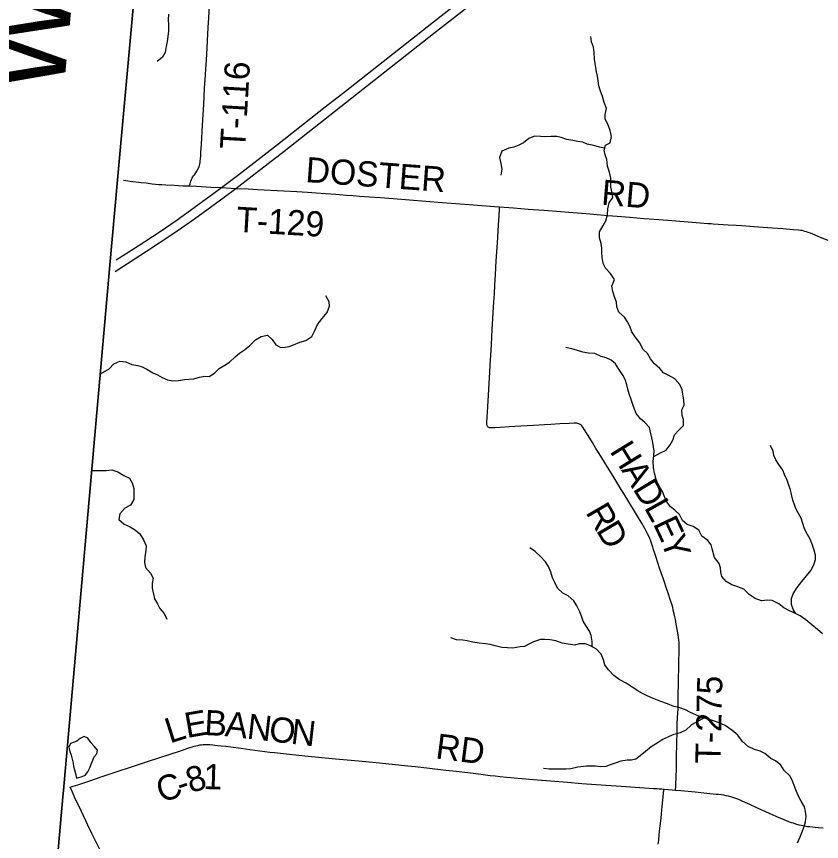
# Model space of a CAD drawing. Extents: x 1442749 to 1756758, y 235267 to 677782.
# Drawn here: x 1547500 to 1557097, y 528893 to 538726 of the extents above; entities that cross this region are included whole.
import ezdxf

# ---------------------------------------------------------------- set-up
doc = ezdxf.new("R2010")
doc.units = 0
for name, color, linetype in [('GM_X_Adjacent_County', 7, 'Continuous'), ('GM_X_Adjacent_County_Text', 7, 'Continuous'), ('GM_X_County', 7, 'Continuous'), ('GM_X_County_Road', 7, 'Continuous'), ('GM_X_County_Road_Text', 7, 'Continuous'), ('GM_X_Interstate_Route', 7, 'Continuous'), ('GM_X_Minor_Lake', 7, 'Continuous'), ('GM_X_Minor_River', 7, 'Continuous'), ('GM_X_Township', 7, 'Continuous'), ('GM_X_Township_Road', 7, 'Continuous'), ('GM_X_Township_Road_Text', 7, 'Continuous')]:
    doc.layers.add(name, color=color, linetype=linetype)

msp = doc.modelspace()

# ---------------------------------------------------------------- linework, layer by layer
at = {"layer": 'GM_X_Adjacent_County'}
msp.add_lwpolyline([(1551044.2, 562987.6), (1549909.5, 549764.5), (1549796.7, 548590.4), (1549410.8, 544569.8), (1549067.9, 540794.2), (1548703.3, 536778.9), (1548609.4, 535719), (1548058.9, 529499.7), (1548052.5, 529426.3), (1547776.9, 526306), (1547463.3, 522758.3), (1547324.3, 521188.2), (1546925.5, 516687), (1546686.4, 513989.1), (1546297.7, 509605.7), (1545822.1, 504298.4), (1545798, 504043.7), (1545352.6, 499330.6)], dxfattribs=at)
at = {"layer": 'GM_X_County'}
msp.add_lwpolyline([(1545352.6, 499330.6), (1545798, 504043.7), (1545822.1, 504298.4), (1546297.7, 509605.7), (1546686.4, 513989.1), (1546925.5, 516687), (1547324.3, 521188.2), (1547463.3, 522758.3), (1547776.9, 526306), (1548052.5, 529426.3), (1548058.9, 529499.7), (1548609.4, 535719), (1548703.3, 536778.9), (1549067.9, 540794.2), (1549410.8, 544569.8), (1549796.7, 548590.4), (1549909.5, 549764.5), (1551044.2, 562987.6)], dxfattribs=at)
at = {"layer": 'GM_X_County_Road'}
for points in [[(1548140.9, 529538.3), (1548176.8, 529550.7), (1548230, 529568.8), (1548291.8, 529589.8), (1548373.1, 529617.3), (1548497.2, 529658.4), (1548701.7, 529725.9), (1548870.7, 529780.9), (1549060.5, 529845.2), (1549452.9, 529974.7), (1549555.8, 530009.3), (1549596.1, 530021.4), (1549617.1, 530027.6), (1549637.4, 530033), (1549659.8, 530038.4), (1549685.2, 530043), (1549704.3, 530045.5), (1549724.1, 530047.4), (1549744.8, 530048.4), (1549765.2, 530048.9), (1549785.9, 530048.3), (1549810.1, 530047.4), (1549839.1, 530044.9), (1549865.1, 530042.4), (1549901.6, 530038.4), (1549939.6, 530034.4), (1549994.4, 530027.2), (1550053, 530019.4), (1550177.1, 530003.4), (1550279.8, 529990), (1550519, 529959), (1550577.2, 529951.8), (1550645.8, 529944.1), (1550938.4, 529915), (1551301.4, 529878.9), (1551491.3, 529860.5), (1551666.3, 529844.4), (1551825.5, 529829.1), (1552165.7, 529795.1), (1552253.5, 529785.6), (1552393, 529770.3), (1552620, 529744.6), (1552741.4, 529730.8), (1552880.2, 529713.3), (1553008, 529697.5), (1553146.3, 529680.5), (1553207.7, 529673.8), (1553267.1, 529667.7), (1553343.2, 529660.6), (1553524.6, 529643.2), (1553712.1, 529627.2), (1553867, 529614.2), (1554067.9, 529598.6), (1554238.9, 529585.6), (1554410.2, 529573.1), (1554710.2, 529551.5), (1555097.9, 529525.8), (1555132, 529523.5), (1555161.3, 529521.6), (1555193.8, 529519), (1555220.3, 529516.9)], [(1548497.8, 528787.4), (1548430.1, 528926.3), (1548399.7, 528988.8), (1548351.2, 529088.6), (1548272.9, 529250.6), (1548195, 529413.8), (1548165.9, 529479.1), (1548140.9, 529538.3)], [(1555220.3, 529516.9), (1555315.6, 529509.3), (1555357, 529505.6)], [(1555357, 529505.6), (1555420.1, 529499.9), (1555592.7, 529483), (1555731.6, 529469.3), (1555842.2, 529458.3), (1555869.5, 529455.5), (1555903.2, 529451.2), (1555929.4, 529446.9), (1555956.3, 529442), (1555982.3, 529436.4), (1556011.1, 529429.3), (1556035.2, 529422.5), (1556058.7, 529414.7), (1556084.4, 529405.5), (1556108.9, 529395.8), (1556140.9, 529381.9), (1556183.6, 529362.7), (1556240.5, 529335.9), (1556321.5, 529298.2), (1556374.9, 529274.2), (1556422.2, 529253), (1556482.3, 529226.1), (1556553.1, 529194.3), (1556580.2, 529182.8), (1556608.5, 529170.8), (1556640.9, 529157.1), (1556684.2, 529140), (1556715.5, 529128.1), (1556736.2, 529120.7), (1556758.5, 529113.3), (1556786, 529104.9), (1556827.4, 529093.1), (1556855.2, 529086.3), (1556873.1, 529082.7), (1556899.1, 529077.7), (1556931.6, 529072.8), (1556958.2, 529069.6), (1556990.1, 529066.2), (1557022.8, 529063.5), (1557056.5, 529060.7), (1557115.2, 529056.9)]]:
    msp.add_lwpolyline(points, dxfattribs=at)
at = {"layer": 'GM_X_Interstate_Route'}
for points in [[(1548689.5, 535826.6), (1548840.2, 535919.2), (1548950.1, 535991), (1549202.1, 536157), (1549413.5, 536301.5), (1549836.1, 536607.4), (1549941.9, 536685.9), (1550136.2, 536830.7), (1550610.5, 537198.9), (1551179.8, 537647.9), (1551423.5, 537836.8), (1552132.1, 538395.3), (1552472.6, 538662.9), (1553270.4, 539288.3)], [(1548674.6, 535686.3), (1549050.5, 535929.3), (1549361.8, 536136.5), (1549620.6, 536315.8), (1549976.5, 536573.7), (1550114.1, 536677.6), (1550308.9, 536824.8), (1550689.8, 537120.5), (1551102.7, 537444.6), (1552472.4, 538521.1), (1552934.4, 538883.6)]]:
    msp.add_lwpolyline(points, dxfattribs=at)
at = {"layer": 'GM_X_Minor_Lake'}
for points in [[(1548420.1, 530031.4), (1548384.9, 530074.2), (1548349.9, 530125), (1548306.3, 530143.9), (1548259.8, 530118.7), (1548217.2, 530089.5), (1548186.9, 530076.1), (1548142.6, 530060.9), (1548123.7, 530017.2), (1548134.7, 529966.9), (1548151.8, 529922.5), (1548162.8, 529872.2), (1548173.9, 529825.9), (1548181, 529785.7), (1548192.2, 529745.4), (1548205.1, 529689), (1548216.2, 529646.7), (1548270.5, 529661.7), (1548309.8, 529680.4)], [(1548309.8, 529680.4), (1548323.1, 529686.7), (1548349.8, 529724.2), (1548374.8, 529771.8), (1548391.7, 529815.6), (1548408.7, 529863.3), (1548421.3, 529897.1), (1548456.2, 529938.5), (1548465.1, 529982.4), (1548420.1, 530031.4)]]:
    msp.add_lwpolyline(points, dxfattribs=at)
at = {"layer": 'GM_X_Minor_River'}
for points in [[(1549312.4, 538752.2), (1549309, 538686.1), (1549311.9, 538630), (1549310.4, 538555.9), (1549304.9, 538485.9), (1549295.7, 538426), (1549284.5, 538368.1), (1549273, 538296.2), (1549241.9, 538242.8), (1549174.9, 538190)], [(1555096.5, 533480.9), (1555178.5, 533525.9), (1555245.1, 533558.7), (1555294.4, 533619.8), (1555325.5, 533675.3), (1555342.9, 533741), (1555398, 533794), (1555451.1, 533851.1), (1555452.6, 533921.2), (1555437.6, 533971.5), (1555433, 534037.8), (1555460.1, 534091.3), (1555455.3, 534151.5), (1555444.8, 534223.8), (1555435.8, 534276.1), (1555407.1, 534338.8), (1555348.5, 534406), (1555275.3, 534445.5), (1555211.9, 534476.8), (1555169, 534529.8), (1555106.1, 534585.1), (1555057.3, 534644.2), (1555020.6, 534709), (1554965.7, 534762.2), (1554929.2, 534835), (1554876.6, 534906.2), (1554833.9, 534969.1), (1554811.2, 535033.7), (1554782.3, 535088.3), (1554749.4, 535143.1), (1554682.6, 535200.5), (1554657.9, 535267.1), (1554651, 535321.3), (1554626.6, 535395.9), (1554607.6, 535448.4), (1554598.9, 535512.7), (1554628.5, 535590.2), (1554580, 535661.3), (1554521.3, 535726.5), (1554494.4, 535781.2), (1554483.9, 535855.5), (1554479.1, 535911.7), (1554478.2, 535965.8), (1554469.3, 536022), (1554450.7, 536086.5), (1554452.2, 536160.6), (1554495.7, 536233.8), (1554526.8, 536289.3), (1554544.3, 536361.1), (1554549.8, 536435.1), (1554567.2, 536504.9), (1554610.5, 536568.1), (1554601.6, 536618.4), (1554585, 536690.8), (1554584.2, 536744.9), (1554585.2, 536797), (1554568.7, 536871.4), (1554544.2, 536942), (1554535.8, 537020.3), (1554519, 537078.7), (1554504.1, 537133.1), (1554521.3, 537192.9), (1554575.9, 537221.8), (1554593.4, 537295.6), (1554578.9, 537368), (1554548.4, 537440.7), (1554517.7, 537503.4), (1554518.8, 537559.5), (1554534.3, 537629.3), (1554505.7, 537702), (1554485.2, 537772.5), (1554456.7, 537849.2), (1554443.8, 537899.5), (1554435, 537959.8), (1554426.1, 538014), (1554415.1, 538064.3), (1554406.2, 538116.6), (1554399.2, 538166.8), (1554390.3, 538217), (1554385.9, 538297.3), (1554379.2, 538361.5), (1554356.5, 538424), (1554345.8, 538486.3)], [(1554510.2, 537154.4), (1554450.8, 537168.2), (1554381.2, 537189.6), (1554303.5, 537205.2), (1554249.9, 537226.3), (1554190.1, 537235.5), (1554132.3, 537246.6), (1554060.6, 537260.1), (1553995.1, 537285.4), (1553941.3, 537294.5), (1553871.3, 537293.9), (1553797.2, 537293.3), (1553745.3, 537296.4), (1553677.3, 537299.7), (1553606.7, 537271.1), (1553543.7, 537220.2), (1553487.1, 537191.3), (1553428.6, 537168.4), (1553370.4, 537157.5), (1553287.6, 537119.1), (1553256.1, 537045.6), (1553272.6, 536973.2), (1553285.2, 536906.8), (1553275.8, 536834.9)], [(1548501.6, 534467.9), (1548603.7, 534527.6), (1548659, 534586.6), (1548729.6, 534619.2), (1548801.5, 534609.8), (1548872.8, 534576.3), (1548946.6, 534566.9), (1548998.3, 534549.8), (1549053.7, 534522.7), (1549126.8, 534479.2), (1549182.3, 534454), (1549237.7, 534422.9), (1549301.1, 534393.6), (1549362.9, 534382.3), (1549431, 534387), (1549503.3, 534399.6), (1549553.4, 534404.6), (1549615.4, 534405.4), (1549679.9, 534428.2), (1549744.1, 534436.9), (1549798, 534433.8), (1549858.8, 534472.7), (1549914, 534531.7), (1549984.8, 534570.3), (1550037.6, 534605.4), (1550106.9, 534670.1), (1550157.8, 534713.2), (1550216.6, 534752.1), (1550275.6, 534801), (1550349.1, 534871.6), (1550415.9, 534912.4), (1550490.3, 534928.9), (1550547.2, 534877.7), (1550591.9, 534810.8), (1550649.2, 534779.6), (1550701.3, 534784.5), (1550751.5, 534793.6), (1550803.9, 534810.6), (1550878.6, 534843.1), (1550951, 534865.7), (1551020, 534912.4), (1551057.5, 534983.8), (1551087, 535055.3), (1551144.4, 535124.3), (1551201.9, 535197.3), (1551229.4, 535272.9), (1551228.5, 535323), (1551186, 535397.9)], [(1556910.2, 531534.2), (1556843.2, 531583.6), (1556771.9, 531619.1), (1556716.4, 531642.2), (1556647.1, 531677.7), (1556588, 531724.9), (1556508.9, 531766.6), (1556452.9, 531769.7), (1556380.8, 531763.1), (1556307.3, 531790.6), (1556234.2, 531836.1), (1556169.5, 531899.5), (1556098.1, 531929), (1556028.5, 531952.4), (1555961.3, 531991.8), (1555908.5, 532051), (1555897.6, 532103.3), (1555892.6, 532153.4), (1555875.7, 532205.9), (1555821.2, 532279.1), (1555795.2, 532379.8), (1555780.2, 532430.2), (1555741.3, 532481), (1555670.3, 532532.5), (1555635.7, 532603.3), (1555566.6, 532646.8), (1555497.1, 532672.2), (1555438.1, 532719.4), (1555405.5, 532790.2), (1555346.5, 532841.4), (1555295.4, 532882.5), (1555246.7, 532951.6), (1555220, 533014.2), (1555201.1, 533064.7), (1555154.5, 533135.8), (1555123.9, 533206.5), (1555107.4, 533280.9), (1555094.8, 533345.3), (1555090.3, 533421.5), (1555097.8, 533493.5), (1555100.8, 533545.5), (1555093.9, 533597.7), (1555086.9, 533647.9), (1555074.1, 533704.3), (1555059.4, 533770.7), (1555046.6, 533829), (1554991.8, 533886.2), (1554940.6, 533929.3), (1554886, 533994.5), (1554855.7, 534079.2), (1554833.1, 534149.8), (1554804.7, 534228.5), (1554789.8, 534282.9), (1554776.9, 534335.2), (1554756.2, 534399.7), (1554729.3, 534450.3), (1554682.7, 534521.4), (1554640, 534586.3), (1554588.9, 534631.4), (1554529.4, 534656.6), (1554471.8, 534673.8), (1554394.4, 534707.4), (1554318.6, 534714.9), (1554250.8, 534726.3), (1554189.1, 534743.5), (1554119.6, 534764.9), (1554047.9, 534780.4)], [(1556791.9, 531609.2), (1556764.5, 531649.3), (1556737.9, 531718), (1556739.3, 531788), (1556758.5, 531845.8), (1556808.1, 531920.9), (1556861.5, 531992), (1556918.9, 532061), (1556972.3, 532126), (1557007.8, 532201.5), (1557024.9, 532253.2), (1557026, 532307.3), (1557009.2, 532365.7), (1556990.4, 532424.2), (1556961.8, 532494.9), (1556929, 532553.6), (1556894.3, 532618.4), (1556871.9, 532695), (1556854.9, 532745.4), (1556822, 532800.2), (1556793.1, 532854.8), (1556774.1, 532905.3), (1556757.2, 532959.7), (1556740.6, 533028.2), (1556725.8, 533084.5), (1556708.9, 533139), (1556686.1, 533199.5), (1556655.5, 533266.3), (1556636.5, 533316.7), (1556589.9, 533387.8), (1556551, 533440.6), (1556528.1, 533493.2), (1556519.1, 533543.4), (1556488.5, 533612.1)], [(1548399.6, 533316.2), (1548496.9, 533313.7), (1548566.9, 533314.3), (1548635.1, 533321), (1548706.7, 533299.5), (1548777.7, 533254), (1548847.1, 533222.6), (1548878, 533165.9), (1548896.6, 533099.4), (1548897.3, 533035.3), (1548899.9, 532969.2), (1548860.5, 532899.8), (1548789.8, 532865.2), (1548730.4, 532796.2), (1548719, 532730.3), (1548783.9, 532675), (1548855.2, 532641.5), (1548918.5, 532602.2), (1548971.6, 532561), (1549014.2, 532490.1), (1549044.7, 532415.4), (1549041.5, 532359.3), (1549030, 532285.4), (1549026.6, 532217.4), (1549039.4, 532157), (1549096.1, 532091.8), (1549128.9, 532033), (1549117.7, 531973.2), (1549116.4, 531913.1), (1549131, 531840.7), (1549145.9, 531786.3), (1549180.6, 531723.5), (1549207.5, 531670.8), (1549260.3, 531609.7), (1549290.9, 531543)], [(1554364.6, 531213), (1554362.4, 531276.2), (1554351.9, 531346.5), (1554332.9, 531399), (1554288.3, 531468), (1554257.4, 531520.7), (1554234.6, 531579.2), (1554215.7, 531631.7), (1554181.1, 531702.5), (1554144.2, 531759.4), (1554077.4, 531818.8), (1554012.1, 531852.1), (1553949.3, 531911.5), (1553918.6, 531978.2), (1553891.8, 532034.8), (1553869.2, 532103.4), (1553842.5, 532170), (1553807.7, 532226.8), (1553746.9, 532288.2), (1553684.2, 532349.5), (1553619, 532392.9)], [(1557110.8, 531365.9), (1557049.9, 531421.2), (1556981.1, 531476.7), (1556910.2, 531534.2)], [(1556812.2, 528877.3), (1556841.6, 528946.9), (1556869.1, 529020.4), (1556890.1, 529072.1), (1556907.2, 529125.9), (1556912.5, 529189.9), (1556905.8, 529250.2), (1556892.9, 529304.5), (1556854.2, 529371.4), (1556819.6, 529442.2), (1556792.9, 529506.9), (1556770.1, 529561.4), (1556745.3, 529622), (1556718.3, 529674.7), (1556651.7, 529740.1), (1556612.9, 529801), (1556547.9, 529852.4), (1556492.5, 529881.5), (1556419.7, 529943.1), (1556366.2, 529968.2), (1556298.6, 529987.5), (1556223.4, 530025.1), (1556154.5, 530082.6), (1556098.1, 530159.8), (1556027.3, 530221.3), (1555948.4, 530277), (1555875, 530306.5), (1555807.5, 530331.9), (1555732, 530355.4), (1555678.2, 530368.5), (1555527.6, 530435.6), (1555476.1, 530460.7), (1555394.7, 530490.3), (1555334.9, 530501.5), (1555259.5, 530535.1), (1555180.1, 530562.7), (1555082.9, 530602.7), (1555019.4, 530628), (1554963.9, 530655.2), (1554908.6, 530690.3), (1554839.5, 530733.8), (1554768.4, 530781.3), (1554685.3, 530823), (1554622.3, 530872.3), (1554557.6, 530939.7), (1554512.8, 530996.7), (1554498.1, 531059.1), (1554471.4, 531125.8), (1554412.6, 531187), (1554343.4, 531224.5), (1554281.9, 531249.7), (1554207.8, 531247.2), (1554155.5, 531232.2), (1554075.7, 531243.8), (1554003.9, 531255.2), (1553930.5, 531282.7), (1553862.7, 531296.1), (1553798.8, 531301.4), (1553746.8, 531298.4), (1553662.2, 531272), (1553607.6, 531243.1), (1553555.1, 531218.1), (1553504.9, 531211), (1553416.7, 531198.8), (1553352.7, 531202), (1553284.8, 531203.4), (1553205.1, 531223), (1553147.5, 531242.2), (1553089.6, 531249.3), (1553015.7, 531254.8), (1552940, 531268.3), (1552872.3, 531283.7), (1552820.4, 531290.7), (1552746.6, 531298.2), (1552679, 531319.6)], [(1555694.9, 530364.4), (1555619.3, 530321.6), (1555548.5, 530282.9), (1555481.2, 530220.1), (1555412.5, 530187.4), (1555338.1, 530166.9), (1555279.6, 530146), (1555204.8, 530107.4), (1555148.1, 530072.4), (1555067, 530020), (1554999.9, 529965.2), (1554934.9, 529914.4), (1554884.1, 529875.3), (1554831.8, 529862.3), (1554781.8, 529861.3), (1554705.5, 529848.8), (1554647.1, 529829.9), (1554590.7, 529809), (1554524.2, 529788.3), (1554460.1, 529781.5), (1554404.2, 529788.6), (1554346.3, 529791.8), (1554296.2, 529790.8), (1554191.9, 529776.8), (1554109.6, 529760.4), (1554049.5, 529755.6), (1553983.4, 529752.9), (1553925.5, 529756), (1553849.4, 529753.5), (1553783.5, 529760.9)]]:
    msp.add_lwpolyline(points, dxfattribs=at)
at = {"layer": 'GM_X_Township'}
msp.add_lwpolyline([(1570073.6, 513943.9), (1565959.1, 517425.5), (1564776, 518401.2), (1563405.3, 519560.1), (1563130, 519792.8), (1562276.7, 520514.3), (1559821.1, 521555), (1557364.9, 522584.6), (1554149.7, 523932.3), (1552093.6, 524698.1), (1549955.6, 525494.5), (1547776.9, 526306), (1548052.5, 529426.3), (1548058.9, 529499.7), (1548609.4, 535719), (1548703.3, 536778.9), (1549067.9, 540794.2), (1549399.3, 540776.8), (1554905.7, 540487.3), (1558042.4, 540322.3), (1561723.7, 540198.8), (1566007.1, 539894.4), (1574567.9, 539458.5)], dxfattribs=at)
at = {"layer": 'GM_X_Township_Road'}
for points in [[(1549562.9, 536706.2), (1549564.1, 536710.9), (1549568.9, 536730.2), (1549574.1, 536749.1), (1549578.2, 536762.8), (1549585.8, 536781.8), (1549593, 536797.6), (1549599.9, 536809.3), (1549611.4, 536826), (1549621.2, 536839.8), (1549637.4, 536862.5), (1549650.3, 536882.8), (1549664.5, 536908.3), (1549671, 536922.7), (1549675.6, 536935.2), (1549680.7, 536951.6), (1549684.1, 536966.4), (1549687.6, 536985.6), (1549689.9, 537002.8), (1549695.8, 537064.7), (1549698.4, 537108.7), (1549703.7, 537199.1), (1549716.7, 537432.4), (1549731.2, 537678.6), (1549742.9, 537870.4), (1549753.3, 538025.5), (1549758.4, 538106.9), (1549761.2, 538150.9), (1549767.7, 538271.6), (1549776.2, 538436.9), (1549785.5, 538598.1), (1549791.3, 538706.1), (1549800.3, 538872.4)], [(1548773.9, 536773.6), (1548852.9, 536764.5), (1548986.8, 536749.1), (1549044.9, 536741.7), (1549117.3, 536732.9), (1549156.5, 536728.3), (1549194.5, 536724.4), (1549233.4, 536721.4), (1549280.6, 536718.5), (1549379.1, 536713.6), (1549481.5, 536709), (1549562.9, 536706.2)], [(1549562.9, 536706.2), (1549643.8, 536701.7), (1549815.3, 536692.3), (1549941.9, 536685.9), (1550114.1, 536677.6), (1550262.9, 536670), (1550371.6, 536664.5), (1550687.5, 536647.5), (1550841.5, 536639), (1550969.2, 536631.9), (1551071.9, 536625.9), (1551187.6, 536616.7), (1551305.2, 536607.5), (1551348.7, 536603.7), (1551434.1, 536596.8), (1551514.7, 536590.3), (1551590.7, 536584.5), (1551706.7, 536576.1), (1551839.5, 536566.5), (1551989.7, 536555.1), (1552575.2, 536510.2), (1552895.8, 536485.7), (1553200, 536462.5), (1553258.2, 536457.9)], [(1555357, 529505.6), (1555357.4, 529511.5), (1555359.2, 529539.7), (1555361.2, 529585.4), (1555363.1, 529650.8), (1555366.6, 529772.4), (1555368.4, 529879.7), (1555372, 530087), (1555374.6, 530174.2), (1555378.1, 530290.4), (1555381.5, 530373.2), (1555383.4, 530419.6), (1555386.2, 530478.9), (1555388.3, 530539.2), (1555389.7, 530641), (1555392.5, 530771.8), (1555397.5, 531018.3), (1555401.9, 531179), (1555401, 531234.6), (1555399.4, 531262.8), (1555396.4, 531296.5), (1555392.6, 531323.9), (1555387.9, 531355), (1555380.4, 531399), (1555366.2, 531481.1), (1555355.8, 531537.5), (1555349.7, 531568.9), (1555341.5, 531605.4), (1555330.5, 531651.5), (1555322.9, 531682.9), (1555315.1, 531709.3), (1555297.6, 531765.4), (1555269.1, 531851.1), (1555245.2, 531921.3), (1555224.3, 531982.8), (1555211.8, 532019.4), (1555185.3, 532096.2), (1555166.1, 532152.1), (1555145.8, 532213.3), (1555125.4, 532275.7), (1555097.2, 532361.9), (1555077.6, 532423.3), (1555061.5, 532470.8), (1555048.6, 532504.7), (1555036.9, 532531.2), (1555023.6, 532560.1), (1554990.1, 532623.4), (1554959.1, 532677.4), (1554904.2, 532770.6), (1554880.5, 532809.9), (1554812.2, 532921.9), (1554732.7, 533050.7), (1554710.5, 533087.5), (1554662.6, 533166.3), (1554625.1, 533227.9), (1554447.4, 533515.3), (1554408.5, 533578.4), (1554365.4, 533648.4), (1554333.5, 533701), (1554272.8, 533799.2), (1554253, 533829.8), (1554241.6, 533845), (1554232.4, 533854.2), (1554221.5, 533861.8), (1554211.6, 533868), (1554202.4, 533872.5), (1554192.7, 533875.3), (1554181.5, 533877.3), (1554171.8, 533878.3), (1554149.1, 533879.4), (1554087, 533876.3), (1553979.1, 533869.7), (1553871, 533863.2), (1553794.1, 533857.6), (1553665, 533850.3), (1553511.2, 533841.5), (1553373.3, 533833.7), (1553266.1, 533826.9), (1553202.7, 533822.9), (1553165.9, 533821.9), (1553149.4, 533823), (1553137.7, 533825), (1553130.6, 533827), (1553122.8, 533831.1), (1553118, 533835.3), (1553114, 533841.1), (1553110.6, 533849.1), (1553107.7, 533859.6), (1553106.3, 533867.9), (1553105.7, 533883.6), (1553109.7, 533958.1), (1553113.9, 534007.4), (1553120, 534079.3), (1553127.4, 534210.8), (1553135.7, 534353.4), (1553143.6, 534488), (1553148.4, 534570.4), (1553154.7, 534688.3), (1553162.3, 534814), (1553167.4, 534909.4), (1553172.6, 534996.3), (1553192, 535323.7), (1553197.7, 535421.8), (1553203.4, 535528.3), (1553210.3, 535646.1), (1553220.2, 535811.8), (1553233, 536028), (1553245.8, 536237.5), (1553252.6, 536357.4), (1553256.5, 536426.9), (1553258.2, 536457.9)], [(1553258.2, 536457.9), (1553425.7, 536444.6), (1553598.5, 536430.8), (1553788.7, 536416.4), (1553984.9, 536401.6), (1554086.1, 536393), (1554239.5, 536380.7), (1554337.5, 536372.5), (1554465, 536361.8), (1554550.7, 536354.8), (1554661.1, 536345.8), (1554813.8, 536333.3), (1554977.8, 536319.9), (1555103.5, 536309.4), (1555265.4, 536296.7), (1555651.3, 536267.2), (1555743.8, 536260.1), (1555780.5, 536257.6), (1555804.8, 536255.9), (1555869.5, 536251.5), (1555923.2, 536248), (1555982.7, 536244.2), (1556081.2, 536237.6), (1556147.1, 536233.2), (1556289, 536222.8), (1556511.6, 536207.6), (1556637.5, 536198), (1556763.3, 536188.5), (1556824.7, 536182.8), (1556842.4, 536180.8), (1556860.7, 536177.2), (1556875.5, 536174.3), (1556895.5, 536169), (1556913.1, 536163.5), (1556933.4, 536156.6), (1556961.8, 536145.8), (1557017.7, 536122.8), (1557082.6, 536096), (1557172.6, 536059.1)], [(1555151.4, 528859.6), (1555156.2, 528909.5), (1555162.1, 528968.6), (1555166.7, 529014.6), (1555173.9, 529080.6), (1555183.6, 529169.9), (1555189.7, 529224.3), (1555202.9, 529349.4), (1555219.1, 529504.5), (1555220.3, 529516.9)]]:
    msp.add_lwpolyline(points, dxfattribs=at)

# ---------------------------------------------------------------- texts
at = {"layer": 'GM_X_Adjacent_County_Text'}
msp.add_text('WARREN COUNTY', height=1000, rotation=84.71597, dxfattribs=at).set_placement((1548057.5, 537785.2))
at = {"layer": 'GM_X_County_Road_Text'}
for s, rotation, p in [('E', 9.82799, (1549531.1, 530125.2)), ('B', 357.00116, (1549734.5, 530162.5)), ('A', 353.4287, (1549975.6, 530150)), ('N', 353.39189, (1550237.9, 530119.8)), ('L', 17.67871, (1549327.8, 530059.6)), ('O', 353.38465, (1550500.1, 530089.4)), ('N', 353.38465, (1550762.3, 530059)), ('RD', 352.63301, (1552486.7, 529884.1)), ('1', 358.30323, (1549724.9, 529518.3)), ('8', 17.33229, (1549574.5, 529466.8)), ('C', 18.2782, (1549224.8, 529351.4)), ('-', 18.22883, (1549458.6, 529428.7))]:
    msp.add_text(s, height=300, rotation=rotation, dxfattribs=at).set_placement(p)
at = {"layer": 'GM_X_Township_Road_Text'}
for s, rotation, p in [('T-116', 86.63457, (1550223.6, 537136.3)), ('DOSTER', 355.81606, (1550939, 536753.3)), ('RD', 355.15846, (1554465, 536484.3)), ('T-129', 356.66643, (1550113.3, 536159.7)), ('H', 301.56443, (1554565.7, 533545.7)), ('A', 301.56599, (1554703.9, 533320.8)), ('D', 301.14275, (1554841.8, 533096.3)), ('L', 299.21862, (1554977, 532872.7)), ('R', 300.22947, (1554278.4, 532816.4)), ('E', 295.31734, (1555084.1, 532681.6)), ('D', 300.63757, (1554403.6, 532601.5)), ('Y', 289.30243, (1555176.9, 532486.5)), ('T-275', 88.62833, (1555891.4, 529817.9))]:
    msp.add_text(s, height=300, rotation=rotation, dxfattribs=at).set_placement(p)

doc.saveas('drawing.dxf')
